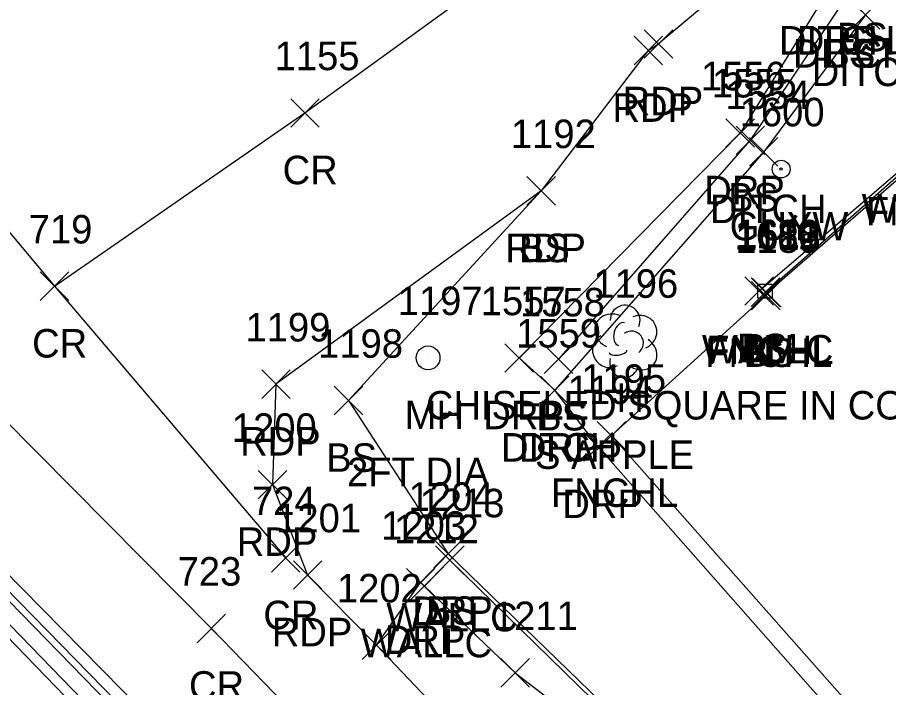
# Model space of a CAD drawing. Extents: x 1647133 to 1649138, y 411736 to 414924.
# Drawn here: x 1648773.8 to 1648834.8, y 412018.9 to 412065.9 of the extents above; entities that cross this region are included whole.
import ezdxf

# ---------------------------------------------------------------- set-up
doc = ezdxf.new("R2010")
doc.units = 0
for name, color, linetype in [('C_A', 7, 'Continuous'), ('C_C', 7, 'Continuous'), ('C_I', 7, 'Continuous'), ('CPBM', 7, 'Continuous'), ('D_A', 7, 'Continuous'), ('D_I', 7, 'Continuous'), ('D_TIC', 7, 'Continuous'), ('DD', 7, 'Continuous'), ('L_A', 7, 'Continuous'), ('L_C', 7, 'Continuous'), ('L_I', 7, 'Continuous'), ('L_TIC', 7, 'Continuous'), ('LELB', 7, 'Continuous'), ('LFNC', 7, 'Continuous'), ('LTD', 7, 'Continuous'), ('LW', 7, 'Continuous'), ('P_A', 7, 'Continuous'), ('P_I', 7, 'Continuous'), ('P_TIC', 7, 'Continuous'), ('PET', 7, 'Continuous'), ('PRC', 7, 'Continuous'), ('R_A', 7, 'Continuous'), ('R_I', 7, 'Continuous'), ('R_TIC', 7, 'Continuous'), ('RDP', 7, 'Continuous'), ('U_A', 7, 'Continuous'), ('U_C', 7, 'Continuous'), ('U_I', 7, 'Continuous'), ('UPGW', 7, 'Continuous'), ('UUMH', 7, 'Continuous')]:
    doc.layers.add(name, color=color, linetype=linetype)

msp = doc.modelspace()

# ---------------------------------------------------------------- linework, layer by layer
at = {"layer": 'CPBM'}
for p, q in [((1648825.685, 412046.181), (1648825.685, 412047.181)), ((1648825.685, 412047.181), (1648826.685, 412047.181)), ((1648826.685, 412047.181), (1648826.685, 412046.181)), ((1648826.187, 412046.682), (1648826.187, 412046.682)), ((1648826.187, 412046.682), (1648826.187, 412046.682)), ((1648826.685, 412046.181), (1648825.685, 412046.181))]:
    msp.add_line(p, q, dxfattribs=at)
at = {"layer": 'D_TIC'}
for points in [[(1648832.22, 412065.063), (1648834.22, 412067.063)], [(1648834.22, 412065.063), (1648832.22, 412067.063)], [(1648825.091, 412055.452), (1648827.091, 412057.452)], [(1648827.091, 412055.452), (1648825.091, 412057.452)], [(1648810.441, 412038.729), (1648812.441, 412040.729)], [(1648812.441, 412038.729), (1648810.441, 412040.729)]]:
    msp.add_lwpolyline(points, dxfattribs=at)
at = {"layer": 'DD'}
msp.add_lwpolyline([(1648830.918, 412068.276), (1648831.905, 412067.359), (1648833.22, 412066.063), (1648826.091, 412056.452), (1648811.441, 412039.729)], dxfattribs=at)
at = {"layer": 'L_TIC'}
for points in [[(1648824.15, 412056.266), (1648826.15, 412058.266)], [(1648826.15, 412056.266), (1648824.15, 412058.266)], [(1648809.494, 412052.715), (1648811.494, 412054.715)], [(1648811.494, 412052.715), (1648809.494, 412054.715)], [(1648824.765, 412045.698), (1648826.765, 412047.698)], [(1648826.765, 412045.698), (1648824.765, 412047.698)], [(1648824.765, 412045.698), (1648826.765, 412047.698)], [(1648826.765, 412045.698), (1648824.765, 412047.698)], [(1648825.222, 412045.61), (1648827.222, 412047.61)], [(1648827.222, 412045.61), (1648825.222, 412047.61)], [(1648825.235, 412045.371), (1648827.235, 412047.371)], [(1648827.235, 412045.371), (1648825.235, 412047.371)], [(1648825.235, 412045.371), (1648827.235, 412047.371)], [(1648827.235, 412045.371), (1648825.235, 412047.371)], [(1648825.235, 412045.371), (1648827.235, 412047.371)], [(1648827.235, 412045.371), (1648825.235, 412047.371)], [(1648825.315, 412045.566), (1648827.315, 412047.566)], [(1648827.315, 412045.566), (1648825.315, 412047.566)], [(1648825.315, 412045.566), (1648827.315, 412047.566)], [(1648827.315, 412045.566), (1648825.315, 412047.566)], [(1648810.7, 412040.913), (1648812.7, 412042.913)], [(1648812.7, 412040.913), (1648810.7, 412042.913)], [(1648795.983, 412038.012), (1648797.983, 412040.012)], [(1648797.983, 412038.012), (1648795.983, 412040.012)], [(1648814.427, 412035.549), (1648816.427, 412037.549)], [(1648816.427, 412035.549), (1648814.427, 412037.549)], [(1648802.97, 412027.271), (1648804.97, 412029.271)], [(1648804.97, 412027.271), (1648802.97, 412029.271)], [(1648803.095, 412026.823), (1648805.095, 412028.823)], [(1648805.095, 412026.823), (1648803.095, 412028.823)], [(1648801.302, 412025.004), (1648803.302, 412027.004)], [(1648803.302, 412025.004), (1648801.302, 412027.004)], [(1648807.67, 412018.911), (1648809.67, 412020.911)], [(1648809.67, 412018.911), (1648807.67, 412020.911)], [(1648807.67, 412018.911), (1648809.67, 412020.911)], [(1648809.67, 412018.911), (1648807.67, 412020.911)]]:
    msp.add_lwpolyline(points, dxfattribs=at)
at = {"layer": 'LELB'}
for points in [[(1648695.678, 412105.565), (1648703.852, 412095.255), (1648710.046, 412087.718), (1648733.652, 412063.604), (1648760.182, 412036.756), (1648786.341, 412009.779), (1648811.728, 411984.211), (1648827.527, 411968.324), (1648831.218, 411963.386)], [(1648704.664, 412095.833), (1648711.149, 412088.766), (1648734.698, 412064.622), (1648761.086, 412037.999), (1648787.653, 412010.792), (1648812.355, 411985.321), (1648827.903, 411969.607)], [(1648831.905, 412067.359), (1648825.15, 412057.266), (1648811.7, 412041.913)], [(1648825.765, 412046.698), (1648837.396, 412056.676), (1648867.07, 412024.741), (1648856.061, 412014.298), (1648855.805, 412014.42)], [(1648810.494, 412053.715), (1648796.983, 412039.012), (1648803.97, 412028.271)], [(1648808.67, 412019.911), (1648821.767, 412009.845), (1648819.871, 412007.594), (1648821.07, 412006.29)]]:
    msp.add_lwpolyline(points, dxfattribs=at)
at = {"layer": 'LFNC'}
for points in [[(1648826.315, 412046.566), (1648837.504, 412056.292), (1648866.733, 412024.803), (1648855.925, 412014.54), (1648855.805, 412014.42), (1648851.991, 412011.105)], [(1648826.235, 412046.371), (1648826.315, 412046.566)], [(1648826.235, 412046.371), (1648815.427, 412036.549), (1648844.039, 412004.151), (1648850.733, 412009.972)]]:
    msp.add_lwpolyline(points, dxfattribs=at)
at = {"layer": 'LTD'}
msp.add_line((1648816.33, 412043.216), (1648816.33, 412043.216), dxfattribs=at)
msp.add_line((1648816.33, 412043.216), (1648816.33, 412043.216), dxfattribs=at)
msp.add_arc((1648816.377, 412044.65), 1.047, 335.52715, 180.95627, dxfattribs=at)
for centre, major_axis, ratio, start_param, end_param in [((1648815.538, 412043.882), (1.21, -0.512), 0.895232, 1.570796, 4.712389), ((1648817.372, 412043.799), (-1.141, -0.483), 0.949671, 1.570796, 4.712389), ((1648816.122, 412043.674), (-0.208, -0.792), 0.645439, 3.141593, 6.283185), ((1648815.247, 412042.507), (0.584, -1.042), 0.959034, 3.141593, 6.283185), ((1648816.83, 412043.049), (-0.5, 0.667), 0.989748, 3.141593, 6.283185), ((1648817.33, 412042.382), (-1.09, 0.792), 0.841452, 1.570796, 4.712389), ((1648815.872, 412042.466), (-0.625, -0.083), 0.423636, 0, 3.141593), ((1648816.33, 412041.716), (0.265, 1.061), 0.942809, 1.570796, 4.712389)]:
    msp.add_ellipse(centre, major_axis=major_axis, ratio=ratio, start_param=start_param, end_param=end_param, dxfattribs=at)
at = {"layer": 'LW'}
for points in [[(1648830.392, 411963.284), (1648792.891, 412001.948), (1648759.271, 412036.695), (1648733.27, 412063.116), (1648709.494, 412087.59), (1648704.253, 412093.509), (1648697.556, 412102.144)], [(1648704.664, 412095.833), (1648710.908, 412088.591), (1648734.403, 412064.434), (1648760.897, 412037.563), (1648787.2, 412010.572), (1648812.273, 411985.189), (1648827.903, 411969.607)], [(1648826.222, 412046.61), (1648837.422, 412056.488), (1648866.88, 412024.72), (1648856.029, 412014.417), (1648855.925, 412014.54)], [(1648808.67, 412019.911), (1648802.302, 412026.004), (1648804.095, 412027.823), (1648822.125, 412010.196)]]:
    msp.add_lwpolyline(points, dxfattribs=at)
at = {"layer": 'P_TIC'}
for points in [[(1648817.716, 412063.019), (1648819.716, 412065.019)], [(1648819.716, 412063.019), (1648817.716, 412065.019)], [(1648817.716, 412063.019), (1648819.716, 412065.019)], [(1648819.716, 412063.019), (1648817.716, 412065.019)], [(1648817.001, 412062.558), (1648819.001, 412064.558)], [(1648819.001, 412062.558), (1648817.001, 412064.558)], [(1648817.001, 412062.558), (1648819.001, 412064.558)], [(1648819.001, 412062.558), (1648817.001, 412064.558)], [(1648792.935, 412058.182), (1648794.935, 412060.182)], [(1648794.935, 412058.182), (1648792.935, 412060.182)], [(1648809.494, 412052.715), (1648811.494, 412054.715)], [(1648811.494, 412052.715), (1648809.494, 412054.715)], [(1648775.375, 412046.027), (1648777.375, 412048.027)], [(1648777.375, 412046.027), (1648775.375, 412048.027)], [(1648775.375, 412046.027), (1648777.375, 412048.027)], [(1648777.375, 412046.027), (1648775.375, 412048.027)], [(1648790.901, 412039.154), (1648792.901, 412041.154)], [(1648792.901, 412039.154), (1648790.901, 412041.154)], [(1648790.666, 412032.115), (1648792.666, 412034.115)], [(1648792.666, 412032.115), (1648790.666, 412034.115)], [(1648791.583, 412026.973), (1648793.583, 412028.973)], [(1648793.583, 412026.973), (1648791.583, 412028.973)], [(1648793.121, 412025.773), (1648795.121, 412027.773)], [(1648795.121, 412025.773), (1648793.121, 412027.773)], [(1648786.372, 412022.03), (1648788.372, 412024.03)], [(1648788.372, 412022.03), (1648786.372, 412024.03)], [(1648797.944, 412020.85), (1648799.944, 412022.85)], [(1648799.944, 412020.85), (1648797.944, 412022.85)]]:
    msp.add_lwpolyline(points, dxfattribs=at)
at = {"layer": 'PET'}
for points in [[(1648833.709, 411965.976), (1648813.189, 411986.13), (1648788.104, 412011.597), (1648761.506, 412038.635), (1648735.153, 412065.343), (1648710.962, 412091.103), (1648695.849, 412110.74)], [(1648804.077, 412081.379), (1648817.165, 412089.126), (1648824.651, 412094.018), (1648832.497, 412099.297), (1648836.674, 412102.355), (1648842.257, 412096.253), (1648847.201, 412090.123), (1648841.152, 412084.448), (1648829.009, 412072.706), (1648818.716, 412064.019)], [(1648818.001, 412063.558), (1648810.494, 412053.715), (1648791.901, 412040.154), (1648791.666, 412033.115), (1648794.121, 412026.773), (1648798.944, 412021.85), (1648819.062, 412000.668), (1648854.228, 411962.165), (1648865.258, 411946.896), (1648874.312, 411932.811), (1648885.803, 411915.985), (1648895.792, 411902.999)], [(1648818.001, 412063.558), (1648818.716, 412064.019)]]:
    msp.add_lwpolyline(points, dxfattribs=at)
at = {"layer": 'PRC'}
for points in [[(1648664.816, 412155.812), (1648676.979, 412144.697), (1648692.804, 412127.015), (1648705.779, 412111.7), (1648725.575, 412089.279), (1648736.199, 412077.337), (1648750.767, 412061.914), (1648770.244, 412040.325), (1648787.372, 412023.03), (1648802.926, 412006.988), (1648820.913, 411988.588), (1648839.835, 411968.01), (1648856.098, 411949.207), (1648864.815, 411933.931), (1648873.225, 411921.132)], [(1648743.955, 412085.872), (1648758.948, 412067.89), (1648776.375, 412047.027), (1648792.583, 412027.973)], [(1648776.375, 412047.027), (1648793.935, 412059.182), (1648811.415, 412071.887), (1648812.617, 412072.528)]]:
    msp.add_lwpolyline(points, dxfattribs=at)
at = {"layer": 'R_TIC'}
for points in [[(1648823.437, 412056.772), (1648825.437, 412058.772)], [(1648825.437, 412056.772), (1648823.437, 412058.772)], [(1648807.952, 412040.997), (1648809.952, 412042.997)], [(1648809.952, 412040.997), (1648807.952, 412042.997)], [(1648810.441, 412038.729), (1648812.441, 412040.729)], [(1648812.441, 412038.729), (1648810.441, 412040.729)], [(1648810.441, 412038.729), (1648812.441, 412040.729)], [(1648812.441, 412038.729), (1648810.441, 412040.729)], [(1648813.484, 412034.767), (1648815.484, 412036.767)], [(1648815.484, 412034.767), (1648813.484, 412036.767)], [(1648813.484, 412034.767), (1648815.484, 412036.767)], [(1648815.484, 412034.767), (1648813.484, 412036.767)], [(1648802.97, 412027.271), (1648804.97, 412029.271)], [(1648804.97, 412027.271), (1648802.97, 412029.271)], [(1648801.042, 412025.244), (1648803.042, 412027.244)], [(1648803.042, 412025.244), (1648801.042, 412027.244)], [(1648797.944, 412020.85), (1648799.944, 412022.85)], [(1648799.944, 412020.85), (1648797.944, 412022.85)]]:
    msp.add_lwpolyline(points, dxfattribs=at)
at = {"layer": 'RDP'}
for points in [[(1648829.009, 412072.706), (1648830.918, 412068.276), (1648824.437, 412057.772), (1648808.952, 412041.997), (1648811.441, 412039.729)], [(1648814.484, 412035.767), (1648811.441, 412039.729)], [(1648814.484, 412035.767), (1648843.392, 412002.982), (1648857.948, 411992.491)], [(1648798.944, 412021.85), (1648802.042, 412026.244), (1648803.97, 412028.271), (1648822.321, 412010.459), (1648849.624, 411984.488)]]:
    msp.add_lwpolyline(points, dxfattribs=at)
at = {"layer": 'UPGW'}
for radius in [0.625, 0.0833]:
    msp.add_circle((1648827.312, 412055.245), radius, dxfattribs=at)
at = {"layer": 'UUMH'}
for p, q in [((1648802.563, 412042.006), (1648802.563, 412042.006)), ((1648803.396, 412042.006), (1648803.396, 412042.006))]:
    msp.add_line(p, q, dxfattribs=at)
msp.add_circle((1648802.563, 412042.006), 0.833, dxfattribs=at)

# ---------------------------------------------------------------- texts
at = {"layer": 'C_A'}
msp.add_text('BM', height=2, dxfattribs=at).set_placement((1648824.502, 412041.682))
at = {"layer": 'C_C'}
msp.add_text('CHISELED SQUARE IN CONCRETE', height=2, dxfattribs=at).set_placement((1648802.408, 412037.682))
at = {"layer": 'C_I'}
msp.add_text('1188', height=2, dxfattribs=at).set_placement((1648824.061, 412049.682))
at = {"layer": 'D_A'}
for p in [(1648827.154, 412063.276), (1648828.141, 412062.359), (1648829.456, 412061.063), (1648822.327, 412051.452), (1648807.677, 412034.729)]:
    msp.add_text('DITCH', height=2, dxfattribs=at).set_placement(p)
at = {"layer": 'D_I'}
for s, p in [('1554', (1648823.398, 412059.452)), ('1559', (1648808.74, 412042.729))]:
    msp.add_text(s, height=2, dxfattribs=at).set_placement(p)
at = {"layer": 'L_A'}
for s, p in [('BS', (1648831.221, 412063.505)), ('BS', (1648830.346, 412062.359)), ('BS', (1648823.591, 412052.266)), ('WALLC', (1648832.957, 412051.488)), ('FNCHL', (1648833.252, 412051.292)), ('BS', (1648808.935, 412048.715)), ('WALLC', (1648821.758, 412041.61)), ('FNCHL', (1648821.983, 412041.371)), ('FNCHL', (1648821.983, 412041.371)), ('FNCHL', (1648822.063, 412041.566)), ('FNCHL', (1648822.063, 412041.566)), ('BS', (1648824.206, 412041.698)), ('BS', (1648824.206, 412041.698)), ('BS', (1648824.676, 412041.371)), ('H', (1648815.763, 412038.216)), ('BS', (1648810.141, 412036.913)), ('BS', (1648795.424, 412034.012)), ('FNCHL', (1648811.175, 412031.549)), ('BS', (1648802.411, 412023.271)), ('WALLC', (1648799.631, 412022.823)), ('WALLC', (1648797.837, 412021.004))]:
    msp.add_text(s, height=2, dxfattribs=at).set_placement(p)
at = {"layer": 'L_C'}
msp.add_text('S APPLE', height=2, dxfattribs=at).set_placement((1648810.062, 412034.216))
at = {"layer": 'L_I'}
for s, p in [('1555', (1648822.457, 412060.266)), ('1192', (1648808.368, 412056.715)), ('1612', (1648824.049, 412049.61)), ('1189', (1648824.101, 412049.371)), ('1189', (1648824.101, 412049.371)), ('1189', (1648824.101, 412049.371)), ('1613', (1648824.142, 412049.566)), ('1613', (1648824.142, 412049.566)), ('1611', (1648824.158, 412049.698)), ('1611', (1648824.158, 412049.698)), ('1196', (1648814.149, 412046.216)), ('1558', (1648809.007, 412044.913)), ('1198', (1648794.857, 412042.012)), ('1195', (1648813.301, 412039.549)), ('1204', (1648801.198, 412031.271)), ('1213', (1648801.97, 412030.823)), ('1212', (1648800.176, 412029.004)), ('1211', (1648807.111, 412022.911)), ('1211', (1648807.111, 412022.911))]:
    msp.add_text(s, height=2, dxfattribs=at).set_placement(p)
at = {"layer": 'P_A'}
for s, p in [('RDP', (1648815.489, 412058.558)), ('RDP', (1648815.489, 412058.558)), ('RDP', (1648816.204, 412059.019)), ('RDP', (1648816.204, 412059.019)), ('CR', (1648792.368, 412054.182)), ('RDP', (1648807.982, 412048.715)), ('CR', (1648774.808, 412042.027)), ('CR', (1648774.808, 412042.027)), ('RDP', (1648789.389, 412035.154)), ('RDP', (1648789.155, 412028.115)), ('CR', (1648791.016, 412022.973)), ('RDP', (1648791.609, 412021.773)), ('CR', (1648785.805, 412018.03))]:
    msp.add_text(s, height=2, dxfattribs=at).set_placement(p)
at = {"layer": 'P_I'}
for s, p in [('1155', (1648791.809, 412062.182)), ('1192', (1648808.368, 412056.715)), ('719', (1648774.572, 412050.027)), ('719', (1648774.572, 412050.027)), ('1199', (1648789.767, 412043.154)), ('1200', (1648788.808, 412036.115)), ('724', (1648790.221, 412030.973)), ('1201', (1648791.916, 412029.773)), ('723', (1648785.01, 412026.03)), ('1202', (1648796.173, 412024.85))]:
    msp.add_text(s, height=2, dxfattribs=at).set_placement(p)
at = {"layer": 'R_A'}
for p in [(1648828.406, 412063.276), (1648821.925, 412052.772), (1648806.44, 412036.997), (1648808.929, 412034.729), (1648808.929, 412034.729), (1648811.972, 412030.767), (1648811.972, 412030.767), (1648801.458, 412023.271), (1648799.53, 412021.244)]:
    msp.add_text('DRP', height=2, dxfattribs=at).set_placement(p)
at = {"layer": 'R_I'}
for s, p in [('1556', (1648821.689, 412060.772)), ('1557', (1648806.259, 412044.997)), ('1559', (1648808.74, 412042.729)), ('1559', (1648808.74, 412042.729)), ('1194', (1648812.358, 412038.767)), ('1194', (1648812.358, 412038.767)), ('1204', (1648801.198, 412031.271)), ('1203', (1648799.271, 412029.244)), ('1202', (1648796.173, 412024.85))]:
    msp.add_text(s, height=2, dxfattribs=at).set_placement(p)
at = {"layer": 'U_A'}
for s, p in [('GUYW', (1648823.706, 412050.245)), ('MH', (1648800.925, 412037.006))]:
    msp.add_text(s, height=2, dxfattribs=at).set_placement(p)
at = {"layer": 'U_C'}
msp.add_text('2FT DIA', height=2, dxfattribs=at).set_placement((1648796.886, 412033.006))
at = {"layer": 'U_I'}
for s, p in [('1600', (1648824.407, 412058.245)), ('1197', (1648800.437, 412045.006))]:
    msp.add_text(s, height=2, dxfattribs=at).set_placement(p)

doc.saveas('drawing.dxf')
